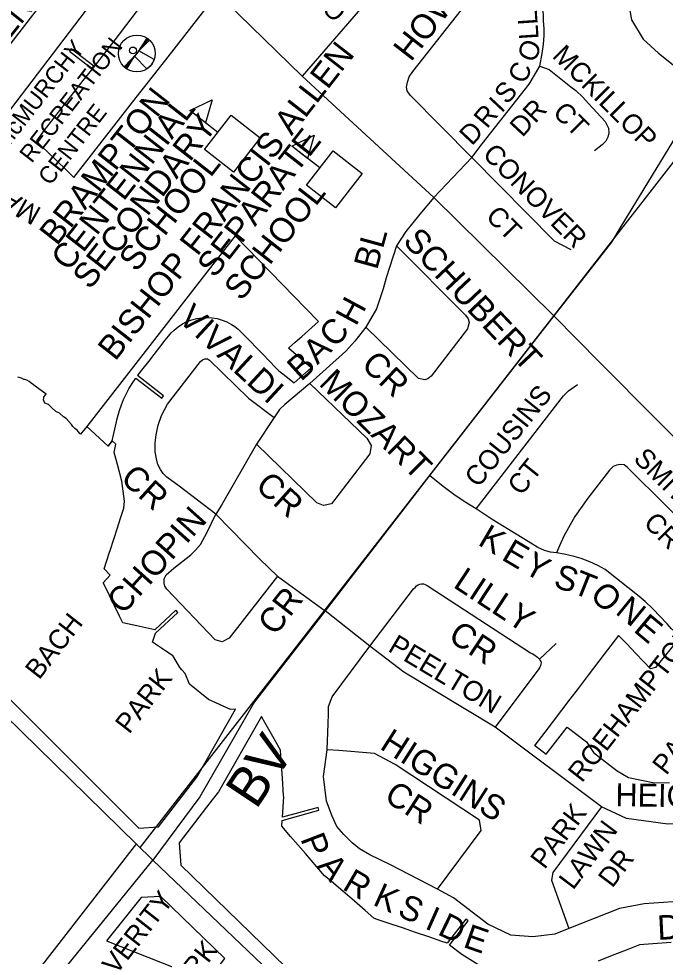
# Model space of a CAD drawing. Extents: x 586326 to 623965, y 4819854 to 4857850.
# Drawn here: x 600723 to 601381, y 4834801 to 4835757 of the extents above; entities that cross this region are included whole.
import ezdxf

# ---------------------------------------------------------------- set-up
doc = ezdxf.new("R2010")
doc.units = 0
for name, color, linetype in [('Lots_Concessions', 7, 'Continuous'), ('Major Rds and Hwys', 7, 'Continuous'), ('Minor Rd Lbls', 7, 'Continuous'), ('Minor Rds', 7, 'Continuous'), ('Park Lbls', 7, 'Continuous'), ('Park Outlines', 7, 'Continuous'), ('Proposed Secondary Rds', 7, 'Continuous'), ('Rec Lbls', 7, 'Continuous'), ('Rec Syms', 7, 'Continuous'), ('School Syms_Lbls', 7, 'Continuous'), ('Secondary Rds Lbls', 7, 'Continuous')]:
    doc.layers.add(name, color=color, linetype=linetype)

msp = doc.modelspace()

# ---------------------------------------------------------------- linework, layer by layer
at = {"layer": 'Lots_Concessions'}
for p, q in [((600594.61, 4835576.21), (600820.76, 4835868.37)), ((600847.02, 4834912.57), (601396.75, 4835619.52)), ((600003.85, 4833835.84), (600843.31, 4834916.41))]:
    msp.add_line(p, q, dxfattribs=at)
at = {"layer": 'Major Rds and Hwys'}
for points in [[(600859.66, 4834899.4), (600591.1, 4835162.33)], [(601202.49, 4834571.95), (600859.66, 4834899.4)]]:
    msp.add_lwpolyline(points, dxfattribs=at)
at = {"layer": 'Minor Rds'}
for points in [[(601320.26, 4835904.69), (601346.95, 4835755.54), (601358.93, 4835735.95), (601374.57, 4835721.63), (601426.32, 4835680)], [(601184.3, 4835615.18), (601121.51, 4835678.6), (601118.52, 4835683.09), (601117.77, 4835686.83), (601118.91, 4835691.88), (601120.65, 4835697.35), (601124.29, 4835702.82), (601218.4, 4835822.4)], [(601253.54, 4835708.19), (601256.12, 4835721.37), (601257.42, 4835730.67), (601257.93, 4835739.72), (601258.19, 4835746.43), (601257.42, 4835754.96), (601257.42, 4835761.16), (601253.54, 4835783.38), (601251.47, 4835790.62), (601249.41, 4835795.27), (601246.31, 4835799.92), (601238.81, 4835808.19), (601218.4, 4835822.4)], [(601071.13, 4835766.59), (601011.54, 4835698.05)], [(601184.3, 4835615.18), (601194.8, 4835629.02), (601242.95, 4835690.11), (601253.54, 4835708.19)], [(601253.54, 4835708.19), (601263.1, 4835704.84), (601285.06, 4835687.27), (601290.25, 4835683.45), (601297.34, 4835676.67), (601303.31, 4835670.22), (601320.02, 4835651.8), (601323.68, 4835645.22), (601324.08, 4835640.5), (601322.78, 4835635.85), (601320.72, 4835631.97), (601317.14, 4835628.06), (601309.35, 4835621.9)], [(601145.8, 4835574.36), (601184.3, 4835615.18)], [(601184.3, 4835615.18), (601268.27, 4835530.43), (601285.34, 4835521.56)], [(601145.8, 4835574.36), (601131.38, 4835557.58), (601117.03, 4835539.82), (601107.67, 4835525.23)], [(601107.67, 4835525.23), (601178, 4835454.53), (601180.78, 4835450.71), (601181.74, 4835447.05), (601179.87, 4835440.69), (601142.84, 4835392.43), (601139.69, 4835389.83), (601136.48, 4835388.69), (601130.12, 4835390.19), (601076.38, 4835442.33)], [(601107.67, 4835525.23), (601097.08, 4835492.57), (601094.16, 4835481.53), (601087.16, 4835461.05), (601076.38, 4835442.33)], [(601076.38, 4835442.33), (601065.27, 4835428.11), (601055.94, 4835417.98), (601019.39, 4835384.95)], [(600923.63, 4835251.78), (600886.22, 4835280.21), (600873.9, 4835289.41), (600870.02, 4835293.34), (600867.23, 4835297.44), (600864.77, 4835302.39), (600863.08, 4835308.33), (600862.03, 4835315.27), (600861.91, 4835324.44), (600862.97, 4835332.76), (600864.88, 4835342.37), (600868.49, 4835352.33), (600874.3, 4835363.82), (600907.92, 4835407.4), (600909.99, 4835409.14), (600912.57, 4835410.08), (600915.3, 4835409.95), (600917.27, 4835408.89), (600956.84, 4835370.19), (600983.19, 4835350.28)], [(601019.39, 4835384.95), (601077.32, 4835329.35), (601081.91, 4835321.76), (601080.47, 4835313.44), (601041.35, 4835262.28), (601033.32, 4835260.56), (601026.5, 4835263.37), (600965.15, 4835323.23)], [(601019.39, 4835384.95), (600993.81, 4835363.61), (600988.66, 4835358.32), (600983.19, 4835350.28)], [(601188.65, 4835257.15), (601277.69, 4835372.45), (601282.81, 4835377.67), (601291.86, 4835383.89)], [(600983.19, 4835350.28), (600965.15, 4835323.23)], [(600965.15, 4835323.23), (600929.39, 4835260.88), (600923.63, 4835251.78)], [(601451.47, 4835192.23), (601422.43, 4835220.63), (601342.9, 4835299.53), (601339.53, 4835301.96), (601335.71, 4835302.51), (601331.9, 4835301.72), (601328.31, 4835300.3), (601324.57, 4835296.68), (601302.56, 4835268.1), (601289.27, 4835249.62), (601278.12, 4835229.3), (601273.53, 4835219.52), (601270.78, 4835212.34)], [(601188.65, 4835257.15), (601176.42, 4835264.78), (601166.14, 4835271.76), (601155.22, 4835279.94), (601141.38, 4835291.1)], [(601270.78, 4835212.34), (601264.67, 4835212.95), (601258.45, 4835214.67), (601251.77, 4835217.98), (601241.88, 4835224.12), (601204.97, 4835246.49), (601188.65, 4835257.15)], [(600986.64, 4835188.79), (600937.25, 4835125.36), (600930.12, 4835121.73), (600922.98, 4835123.83), (600873.87, 4835175.31), (600871.87, 4835178.51), (600871.11, 4835181.52), (600871.19, 4835185.92), (600873.02, 4835190.09), (600880.98, 4835196.79), (600898.14, 4835210.55), (600902.85, 4835214.99), (600907.9, 4835221.09), (600914.59, 4835232.65), (600923.63, 4835251.78)], [(600923.63, 4835251.78), (600968.52, 4835206.14), (600986.64, 4835188.79)], [(601451.47, 4835192.23), (601407.25, 4835135.64), (601402.64, 4835131.55), (601398.39, 4835130), (601394.47, 4835130.43), (601390.7, 4835132.34), (601387.64, 4835135.16), (601383.31, 4835140.08), (601368.79, 4835155.36), (601360.92, 4835162.92), (601354.81, 4835167.87), (601320.1, 4835195.43), (601312.65, 4835199.63), (601304.7, 4835203.37), (601295.86, 4835206.6), (601288.65, 4835208.56), (601278.57, 4835210.96), (601270.78, 4835212.34)], [(600986.64, 4835188.79), (601035.1, 4835153.4)], [(601080.37, 4835117.48), (601125.03, 4835175.6), (601126.52, 4835177.24), (601128.06, 4835178.73), (601129.61, 4835179.9), (601131.37, 4835180.59), (601133.06, 4835180.86), (601135.1, 4835180.7), (601136.77, 4835180.19), (601138.76, 4835179.21), (601244.23, 4835110.65), (601245.69, 4835109.78), (601247.41, 4835108.79), (601248.99, 4835107.85), (601250, 4835107.17), (601251.29, 4835106.23), (601252.28, 4835105.22), (601253.35, 4835104.09), (601253.42, 4835103.98), (601254.13, 4835102.88), (601254.8, 4835101.59), (601255.02, 4835100.23), (601254.79, 4835098.87), (601254.38, 4835097.35), (601253.65, 4835095.96), (601252.54, 4835094.1), (601208.27, 4835034.8)], [(601080.37, 4835117.48), (601035.1, 4835153.4)], [(601036.97, 4835011.62), (601038.09, 4835038.55), (601038.47, 4835047.91), (601038.47, 4835055.76), (601042.06, 4835065.62), (601080.37, 4835117.48)], [(601208.27, 4835034.8), (601115.06, 4835090.84), (601080.37, 4835117.48)], [(601253.42, 4835103.98), (601270.2, 4835120.06)], [(601316.41, 4834953.64), (601208.27, 4835034.8)], [(601149.57, 4834869.84), (601101.69, 4834894.53), (601080.37, 4834904.63), (601069.89, 4834910.99), (601062.41, 4834916.98), (601054.18, 4834925.58), (601047.07, 4834933.44), (601042.21, 4834944.29), (601036.22, 4834959.25), (601033.23, 4834984.69), (601036.97, 4835011.62)], [(601149.57, 4834869.84), (601193.99, 4834929.55), (601192.04, 4834940.04), (601106.34, 4834996.84), (601085.28, 4835008.06), (601048.9, 4835011.03), (601036.97, 4835011.62)], [(601316.41, 4834953.64), (601267.03, 4834886.68), (601265.53, 4834878.82), (601283.12, 4834829.82)], [(601432, 4834937.55), (601384.12, 4834936.06), (601341.85, 4834941.67), (601316.41, 4834953.64)], [(601432, 4834937.55), (601433.12, 4834872.46), (601427.88, 4834863.11), (601418.91, 4834859), (601359.8, 4834854.88), (601334.81, 4834849.91), (601283.12, 4834829.82)], [(601283.12, 4834829.82), (601268.9, 4834823.83), (601246.46, 4834821.21), (601224.01, 4834822.71), (601200.82, 4834833.93), (601165.66, 4834860.87), (601149.57, 4834869.84)]]:
    msp.add_lwpolyline(points, dxfattribs=at)
at = {"layer": 'Park Outlines'}
for points in [[(600779.12, 4835595), (600812.71, 4835638), (600838.88, 4835671.49), (600872.78, 4835714.88), (600918.49, 4835773.39), (600879.71, 4835811.46), (600868.82, 4835797.52), (600848.97, 4835772.11), (600819.77, 4835733.93), (600798.26, 4835706.4), (600788.25, 4835693.59), (600748.85, 4835643.16), (600741.05, 4835632.36), (600745.6, 4835627.62), (600770.43, 4835603.37)], [(600797.39, 4835705.85), (600799.26, 4835708.26), (600776.38, 4835725.97), (600774.52, 4835723.56)], [(600818.08, 4835326.45), (600819.83, 4835334.19), (600822.49, 4835345.95), (600822.92, 4835347.89), (600824.13, 4835352.74), (600825.54, 4835357.54), (600827.51, 4835363.2), (600829.76, 4835368.75), (600832.29, 4835374.18), (600835.11, 4835379.47), (600838.52, 4835385.12), (600842.24, 4835390.56), (600868.7, 4835369.95), (600870.51, 4835372.4), (600844.06, 4835393), (600844.58, 4835393.67), (600849.68, 4835400.22), (600855.3, 4835407.43), (600860.92, 4835414.64), (600866.53, 4835421.85), (600872.15, 4835429.06), (600875.5, 4835433.36), (600878.2, 4835436.53), (600881.15, 4835439.46), (600885.21, 4835442.79), (600889.6, 4835445.65), (600894.27, 4835448.04), (600899.16, 4835449.91), (600904.23, 4835451.25), (600909.41, 4835452.04), (600914.65, 4835452.27), (600919.89, 4835451.94), (600925.05, 4835451.06), (600930.1, 4835449.62), (600934.96, 4835447.66), (600939.58, 4835445.19), (600943.05, 4835442.89), (600946.31, 4835440.3), (600949.35, 4835437.44), (600951.9, 4835434.82), (600958.57, 4835427.97), (600965.16, 4835421.2), (600971.75, 4835414.44), (600978.34, 4835407.67), (600984.93, 4835400.9), (600987.72, 4835398.04), (600991.96, 4835394.73), (601003.49, 4835385.75), (601020.67, 4835400.83), (600997.58, 4835421.1), (601004.34, 4835427.04), (601011.11, 4835432.97), (601017.99, 4835439.02), (601024.89, 4835445.07), (601028.31, 4835448.07), (601015.41, 4835461.32), (600943.35, 4835535.31), (600909.9, 4835492.37), (600863.48, 4835432.77), (600792.22, 4835341.3), (600814.07, 4835321.23)], [(600867.79, 4834862.43), (600847.66, 4834861.18), (600812.44, 4834817.16), (600883.68, 4834788.96), (600900.17, 4834782.44), (600902.49, 4834773.33), (600906.33, 4834758.27), (600908.34, 4834758.64), (600910.39, 4834758.74), (600912.42, 4834758.57), (600912.47, 4834758.87), (600914.81, 4834775.67), (600933, 4834799.02)]]:
    msp.add_lwpolyline(points, close=True, dxfattribs=at)
for points in [[(600657.37, 4835119.26), (600845.28, 4834931.78), (600865.34, 4834933.1), (600904.19, 4834983.7), (600905.3, 4834985.64), (600943.82, 4835053.25), (600943.45, 4835053.21), (600938.46, 4835052.69), (600916.12, 4835063.16), (600896.97, 4835078.62), (600892.49, 4835089.61), (600889.16, 4835093.18), (600887.02, 4835095.47), (600880.77, 4835106.18), (600880.02, 4835107.46), (600868.25, 4835115.35), (600859.27, 4835121.36), (600862.32, 4835130.62), (600885.14, 4835151.75), (600883.07, 4835153.99), (600861.48, 4835133.99), (600843.28, 4835137.91), (600829.1, 4835140.96), (600825.62, 4835148.03), (600810.21, 4835179.37), (600809, 4835181.84), (600815.91, 4835189.8), (600810.06, 4835195.97), (600815.5, 4835213.04), (600816.11, 4835214.95), (600823.41, 4835237.83), (600826.61, 4835247.84), (600829.85, 4835258), (600830.66, 4835264.97), (600828.65, 4835280.23), (600827.98, 4835285.32), (600823.38, 4835302.52), (600820.11, 4835314.78), (600821.94, 4835323.17), (600818.08, 4835326.45), (600814.07, 4835321.23), (600792.22, 4835341.3), (600785.94, 4835333.25), (600785.01, 4835334.17), (600782.53, 4835337.27), (600780.09, 4835338.99), (600778.19, 4835341.32), (600776.63, 4835343.06), (600771.39, 4835349.16), (600768.39, 4835351.15), (600764.48, 4835354.61), (600760.76, 4835356.52), (600756.78, 4835360.25), (600753.34, 4835363.44), (600749.59, 4835364.78), (600748.22, 4835368.22), (600748.33, 4835370.02), (600748.46, 4835371.32), (600750.72, 4835374.22), (600745.92, 4835377.96), (600739.8, 4835382.27), (600737.82, 4835383.56), (600735.54, 4835385.28), (600733.55, 4835386.96), (600731.34, 4835388.22), (600729.14, 4835388.93), (600728.02, 4835389.04), (600725.9, 4835390.52), (600721.97, 4835391.49)], [(601391.74, 4835120.78), (601371.37, 4835095.47), (601366.48, 4835094.41), (601359.69, 4835101.44), (601351.06, 4835110.37), (601342.43, 4835119.29), (601333.8, 4835128.22), (601319.31, 4835109.25), (601302.93, 4835087.8), (601292.61, 4835074.3), (601284.11, 4835063.18), (601275.62, 4835052.06), (601267.12, 4835040.94), (601258.62, 4835029.81), (601248.48, 4835016.54), (601248.3, 4835016.3), (601260.22, 4835007.2), (601281.61, 4835034.64), (601291.38, 4835027.17), (601301.15, 4835019.71), (601308.27, 4835008.84), (601320.38, 4834999.59), (601332.48, 4834990.34), (601344.01, 4834983.48), (601357.16, 4834980.75), (601370.31, 4834978.02), (601385.55, 4834978.29)], [(601190.44, 4834793.07), (601174.19, 4834803.15), (601161.56, 4834812.81), (601180.6, 4834837.37), (601178.42, 4834839.03), (601178.18, 4834839.22), (601159.14, 4834814.66), (601153.79, 4834816.48), (601140.48, 4834821.04), (601127.1, 4834825.61), (601113.72, 4834830.19), (601100.34, 4834834.77), (601086.96, 4834839.34), (601084.69, 4834840.12), (601075.64, 4834847.93), (601064.73, 4834857.35), (601052.86, 4834867.59), (601039.01, 4834879.55), (601034.49, 4834883.45), (601026.6, 4834892.54), (601014.92, 4834906.01), (600999.85, 4834923.38), (600990.84, 4834933.77), (600991.24, 4834939.82), (601028.73, 4834950.17), (601027.88, 4834953.06), (600991.45, 4834943), (600992.83, 4834963.77), (600992.73, 4834965.11), (600991.44, 4834982.81), (600990.41, 4834996.86), (600989.39, 4835010.91), (600989.3, 4835012.16), (600981.85, 4835025.23), (600973.67, 4835039.57), (600970.55, 4835045.04), (600970.2, 4835045.64), (600926.38, 4834969.04), (600919.99, 4834960.71), (600914.3, 4834953.31), (600886.44, 4834917.05), (600888.09, 4834894.32), (600887.99, 4834894.22), (601077.78, 4834709.74)], [(601387.39, 4834815.38), (601368.88, 4834813.93), (601355.16, 4834812.86), (601341.6, 4834807.58), (601327.4, 4834802.05), (601313.21, 4834796.52)]]:
    msp.add_lwpolyline(points, dxfattribs=at)
at = {"layer": 'Proposed Secondary Rds'}
for points in [[(600855.92, 4835850.3), (600703.4, 4835650.11), (600692.21, 4835634.91), (600684.84, 4835623.41), (600678.03, 4835611.46)], [(600855.92, 4835850.3), (601011.54, 4835698.05)], [(601011.54, 4835698.05), (601145.8, 4835574.36)], [(601426.32, 4835680), (601392.42, 4835637.24), (601335.29, 4835543.32), (601326.66, 4835529.14), (601267.75, 4835453.95)], [(601145.8, 4835574.36), (601267.75, 4835453.95)], [(601267.75, 4835453.95), (601141.38, 4835291.1)], [(601267.75, 4835453.95), (601315.09, 4835406.09), (601484.94, 4835235.34)], [(601141.38, 4835291.1), (601035.1, 4835153.4)], [(601035.1, 4835153.4), (600962.9, 4835060.62), (600907.53, 4834963.82), (600859.66, 4834899.4)], [(600699.41, 4834702.16), (600859.66, 4834899.4)]]:
    msp.add_lwpolyline(points, dxfattribs=at)
at = {"layer": 'Rec Syms'}
for p, q in [((600854.75, 4835736.03), (600831.68, 4835706.5)), ((600831.68, 4835706.5), (600840.99, 4835718.41))]:
    msp.add_line(p, q, dxfattribs=at)
msp.add_lwpolyline([(600843.13, 4835721.29), (600830.39, 4835707.61), (600831.68, 4835706.5), (600833, 4835705.56), (600840.99, 4835718.41), (600853.25, 4835705.44), (600853.93, 4835705.89), (600854.83, 4835706.56), (600855.38, 4835707.01), (600855.46, 4835707.1), (600855.79, 4835707.37), (600856.61, 4835708.15), (600857.29, 4835708.88), (600857.98, 4835709.73), (600858.5, 4835710.44), (600859.03, 4835711.25), (600859.3, 4835711.65), (600859.63, 4835712.24), (600860.03, 4835712.98), (600860.27, 4835713.53), (600860.93, 4835715.07), (600845.18, 4835723.91), (600856.13, 4835734.87), (600854.75, 4835736.03), (600853.5, 4835736.91)], close=True, dxfattribs=at)
for centre, radius in [((600843.22, 4835721.26), 18.74), ((600839.26, 4835724.3), 3.5)]:
    msp.add_circle(centre, radius, dxfattribs=at)
at = {"layer": 'School Syms_Lbls'}
for p, q in [((600925.64, 4835640.89), (600897.23, 4835663.09)), ((601029.5, 4835604.65), (601001.09, 4835626.85))]:
    msp.add_line(p, q, dxfattribs=at)
for points in [[(600897.23, 4835663.09), (600920.01, 4835674.12), (600913.1, 4835650.62)], [(600912.01, 4835623.44), (600939.28, 4835658.34), (600968.88, 4835635.21), (600941.62, 4835600.31)], [(601001.09, 4835626.85), (601023.87, 4835637.88), (601016.96, 4835614.38)], [(601015.87, 4835587.2), (601043.13, 4835622.1), (601072.74, 4835598.97), (601045.47, 4835564.07)]]:
    msp.add_lwpolyline(points, close=True, dxfattribs=at)

# ---------------------------------------------------------------- texts
at = {"layer": 'Minor Rd Lbls'}
for s, height, rotation, p in [('HOWELL ST', 25.002, 52.15318, (601122.35, 4835711.95)), ('GOVERNOR', 19.227, 133.63291, (601058.56, 4835765.05)), ('PARKEND AV', 25.002, 51.34021, (600654.21, 4835661.31)), ('LL', 19.902, 93.80142, (601252.48, 4835736.1)), ('O', 20, 66.80143, (601248.13, 4835710.92)), ('MCKILLOP', 19.998, 315.00002, (601265.32, 4835717.92)), ('C', 20, 66.80143, (601238.75, 4835689.36)), ('S', 20, 46.78993, (601219.93, 4835668.57)), ('I', 20, 46.78993, (601214.72, 4835659.75)), ('R', 20, 49.80479, (601199.84, 4835643.86)), ('DR', 19.998, 46.78993, (601235.73, 4835635.08)), ('CT', 19.998, 315.00002, (601265.76, 4835659.91)), ('D', 20, 46.78993, (601184.37, 4835626.5)), ('CONOVER', 19.998, 314.70004, (601194.26, 4835617.49)), ('MARC', 19.998, 150.64226, (600747.11, 4835562.98)), ('CT', 19.998, 314.70004, (601197.51, 4835554.13)), ('SCHUBERT', 25.002, 313.36344, (601113.21, 4835529.1)), ('BL', 25.002, 74.7449, (601087.9, 4835499.93)), ('VIVALDI', 25.002, 317.32884, (600884.07, 4835449.65)), ('H', 25, 61.55709, (601066.36, 4835442.56)), ('C', 25, 48.81409, (601045.35, 4835420.35)), ('A', 25, 43.78114, (601027.14, 4835403.35)), ('B', 25, 41.98723, (601010.35, 4835386.35)), ('CR', 25.002, 316.54817, (601070.62, 4835402.59)), ('MOZART', 25.002, 315.45113, (601027.68, 4835384.1)), ('COUSINS ', 19.998, 51.34021, (601191.04, 4835278.01)), ('SMITHERS', 19.998, 315.33904, (601348.05, 4835307.16)), ('CT', 19.998, 51.34021, (601234.76, 4835269.74)), ('CR', 25.002, 317.86242, (600825.31, 4835286.41)), ('CR', 25.002, 317.86242, (600962.72, 4835278.92)), ('CHOPIN', 25.002, 48.09408, (600829.08, 4835148.52)), ('CR', 19.998, 315.33904, (601358.21, 4835241.67)), ('K', 25, 329.48978, (601189.48, 4835221.1)), ('E', 25, 329.48978, (601213.48, 4835206.1)), ('Y', 25, 330.94541, (601235.48, 4835193.1)), ('S', 25, 341.56507, (601266.48, 4835178.1)), ('LILLY', 25.002, 326.66255, (601164.27, 4835178.12)), ('T', 25, 338.19861, (601285.48, 4835172.1)), ('O', 25, 315.00002, (601303.48, 4835168.1)), ('CR', 25.002, 52.12831, (600984.17, 4835126.96)), ('N', 25, 320.90616, (601329.48, 4835151.1)), ('E', 25, 320.19445, (601348, 4835132.94)), ('CR', 25.002, 326.65383, (601159, 4835123.94)), ('PEELTON', 20.262, 328.95831, (601097.91, 4835112.82)), ('HIGGINS', 25.002, 327.48544, (601089.59, 4835013.45)), ('CR', 25.002, 327.1443, (601093.79, 4834960.73)), ('HEIGHTS', 23.322, 359.11861, (601330.56, 4834954.36)), ('PARK', 19.998, 52.99749, (601258.48, 4834889.1)), ('LAWN', 19.998, 52.99749, (601287.48, 4834868.1)), ('P', 25, 291.03753, (601009.48, 4834921.1)), ('A', 25, 309.28943, (601026.48, 4834893.1)), ('DR', 19.998, 52.99749, (601327.48, 4834870.1)), ('R', 25, 329.74358, (601051.48, 4834870.1)), ('K', 25, 335.69547, (601082.48, 4834854.1)), ('FERGUSON', 19.998, 316.0051, (600604.1, 4834860.06)), ('S', 25, 335.69547, (601107.48, 4834843.1)), ('I', 25, 336.03753, (601135.48, 4834830.1)), ('D', 25, 334.17903, (601148.48, 4834824.1)), ('DR', 25.002, 2.86242, (601373.81, 4834818.01)), ('E', 25, 340.70997, (601174.48, 4834811.1))]:
    msp.add_text(s, height=height, rotation=rotation, dxfattribs=at).set_placement(p)
at = {"layer": 'Park Lbls'}
for s, p in [('BACH', (600743.66, 4835082.27)), ('ROEHAMPTON', (601296.47, 4834977.37)), ('PARK', (600835.39, 4835027.01)), ('PARK', (601382.39, 4834984.97)), ('VERITY', (600822.15, 4834781.68)), ('PARK', (600881.85, 4834750.02))]:
    msp.add_text(s, height=19.992, rotation=52.00002, dxfattribs=at).set_placement(p)
at = {"layer": 'Rec Lbls'}
for s, height, p in [('McMURCHY', 17.363, (600709.29, 4835621.44)), (' RECREATION', 17.3625, (600732.09, 4835603.63)), ('CENTRE', 17.363, (600754.9, 4835585.81))]:
    msp.add_text(s, height=height, rotation=52.00002, dxfattribs=at).set_placement(p)
at = {"layer": 'School Syms_Lbls'}
for s, p in [('BISHOP FRANCIS ALLEN', (600821.29, 4835407)), ('BRAMPTON', (600761.79, 4835524.38)), ('CENTENNIAL', (600773.65, 4835498.28)), ('SECONDARY', (600795.57, 4835479.73)), ('SEPARATE', (600922.4, 4835491.52)), ('SCHOOL', (600842.76, 4835497.44)), ('SCHOOL', (600949.81, 4835468.01))]:
    msp.add_text(s, height=25, rotation=52.00002, dxfattribs=at).set_placement(p)
at = {"layer": 'Secondary Rds Lbls'}
msp.add_text('BV', height=40.002, rotation=56.2927, dxfattribs=at).set_placement((600964.7, 4834950))

doc.saveas('drawing.dxf')
